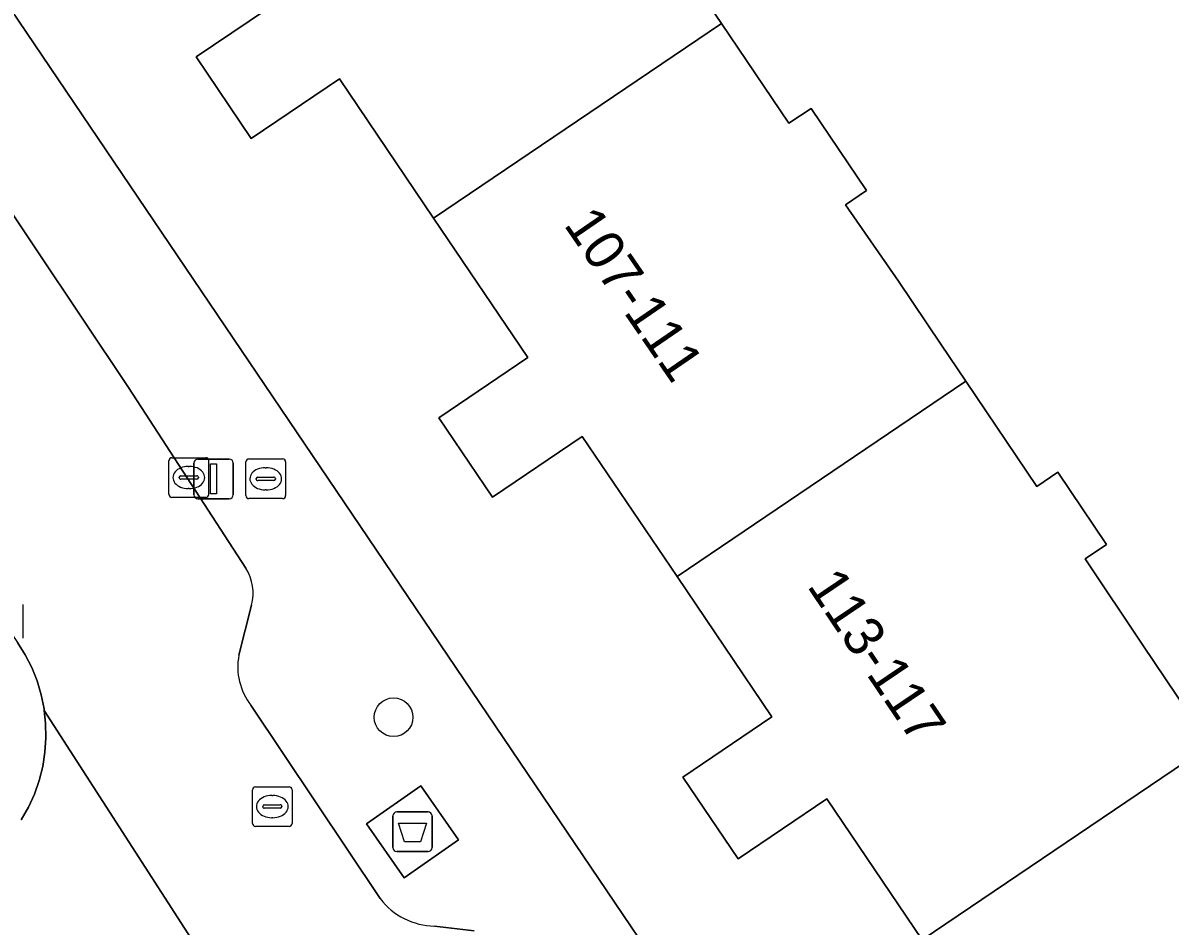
# Model space of a CAD drawing. Extents: x 159888 to 160761, y 384031 to 384750.
# Drawn here: x 160476.83 to 160505.78, y 384208.16 to 384230.94 of the extents above; entities that cross this region are included whole.
import ezdxf

# ---------------------------------------------------------------- set-up
doc = ezdxf.new("R2010")
doc.units = 0
for name, color, linetype in [('IMGEO_Afval_apart_plaats', 7, 'Continuous'), ('IMGEO_Boom', 7, 'Continuous'), ('IMGEO_Brandkraan', 7, 'Continuous'), ('IMGEO_Erf', 7, 'Continuous'), ('IMGEO_Kolk', 7, 'Continuous'), ('IMGEO_Lichtmast', 7, 'Continuous'), ('IMGEO_Pand', 7, 'Continuous'), ('IMGEO_Pand_nummerreeks', 7, 'Continuous'), ('IMGEO_Rijbaan_lokaal_open', 7, 'Continuous'), ('IMGEO_Rioolput', 7, 'Continuous'), ('IMGEO_Voetpad_gesloten', 7, 'Continuous'), ('IMGEO_Voetpad_open', 7, 'Continuous')]:
    doc.layers.add(name, color=color, linetype=linetype)

msp = doc.modelspace()

# ---------------------------------------------------------------- linework, layer by layer
at = {"layer": 'IMGEO_Afval_apart_plaats'}
for p, q in [((160486.168, 384210.136), (160486.168, 384210.936)), ((160486.168, 384210.936), (160486.168, 384210.136)), ((160486.268, 384211.036), (160487.058, 384211.036)), ((160487.058, 384211.036), (160486.268, 384211.036)), ((160487.158, 384210.936), (160487.158, 384210.136)), ((160487.158, 384210.136), (160487.158, 384210.936)), ((160487.058, 384210.036), (160486.268, 384210.036)), ((160486.268, 384210.036), (160487.058, 384210.036))]:
    msp.add_line(p, q, dxfattribs=at)
msp.add_lwpolyline([(160486.311, 384210.75), (160487.015, 384210.75), (160486.866, 384210.28), (160486.46, 384210.28), (160486.311, 384210.75)], dxfattribs=at)
for centre, start, end in [((160486.268, 384210.936), 90, 180), ((160486.268, 384210.936), 90, 180), ((160487.058, 384210.936), 0, 90), ((160487.058, 384210.936), 360, 90), ((160486.268, 384210.136), 180, 270), ((160486.268, 384210.136), 180, 270), ((160487.058, 384210.136), 270, 0), ((160487.058, 384210.136), 270, 0)]:
    msp.add_arc(centre, 0.1, start, end, dxfattribs=at)
at = {"layer": 'IMGEO_Boom'}
msp.add_circle((160486.186, 384213.425), 0.489, dxfattribs=at)
at = {"layer": 'IMGEO_Brandkraan'}
for p, q in [((160482.46, 384219.016), (160482.46, 384219.868)), ((160482.535, 384219.942), (160483.387, 384219.942)), ((160483.461, 384219.868), (160483.461, 384219.016)), ((160482.762, 384219.485), (160483.16, 384219.485)), ((160482.948, 384219.722), (160482.973, 384219.722)), ((160482.719, 384219.436), (160482.719, 384219.448)), ((160483.157, 384219.399), (160482.759, 384219.399)), ((160483.203, 384219.448), (160483.203, 384219.436)), ((160483.387, 384218.942), (160482.535, 384218.942)), ((160482.971, 384219.162), (160482.946, 384219.162))]:
    msp.add_line(p, q, dxfattribs=at)
for points in [[(160482.46, 384219.016), (160482.46, 384219.868)], [(160482.535, 384219.942), (160483.387, 384219.942)], [(160483.461, 384219.868), (160483.461, 384219.016)], [(160483.387, 384218.942), (160482.535, 384218.942)]]:
    msp.add_lwpolyline(points, dxfattribs=at)
for centre, radius, start, end in [((160482.537, 384219.866), 0.0765, 91.552, 178.448), ((160482.537, 384219.866), 0.0765, 91.552, 178.448), ((160483.385, 384219.866), 0.0765, 1.552, 88.448), ((160483.385, 384219.866), 0.0765, 1.552, 88.448), ((160482.759, 384219.445), 0.0403, 85.8775, 175.7526), ((160483.164, 384219.447), 0.0386, 1.7309, 96.639), ((160482.756, 384219.435), 0.0366, 178.938, 274.7102), ((160483.16, 384219.442), 0.043, 264.8664, 352.4533), ((160482.537, 384219.018), 0.0765, 181.552, 268.448), ((160482.537, 384219.018), 0.0765, 181.552, 268.448), ((160483.385, 384219.018), 0.0765, 271.552, 358.448), ((160483.385, 384219.018), 0.0765, 271.552, 358.448)]:
    msp.add_arc(centre, radius, start, end, dxfattribs=at)
for centre, major_axis, ratio, start_param, end_param in [((160482.947, 384219.442), (-0.387, 0.002), 0.722429, 4.712389, 7.853982), ((160482.972, 384219.442), (-0.39, 0.002), 0.717154, 1.570796, 4.712389)]:
    msp.add_ellipse(centre, major_axis=major_axis, ratio=ratio, start_param=start_param, end_param=end_param, dxfattribs=at)
at = {"layer": 'IMGEO_Erf'}
for points in [[(160463.867, 384250), (160500, 384196.578)], [(160492.715, 384233.511), (160494.461, 384230.928), (160496.164, 384228.411), (160496.721, 384228.787), (160498.12, 384226.718), (160497.591, 384226.351), (160498.927, 384224.424), (160500, 384222.837), (160500.631, 384221.901), (160502.417, 384219.25), (160502.946, 384219.608), (160504.179, 384217.784), (160503.637, 384217.422), (160505.091, 384215.245), (160506.796, 384212.725)], [(160499.527, 384207.807), (160497.118, 384211.369), (160494.88, 384209.855), (160493.487, 384211.914), (160495.735, 384213.434), (160493.342, 384216.973), (160490.949, 384220.511), (160488.679, 384218.976), (160487.325, 384220.978), (160489.574, 384222.499), (160487.196, 384226.015), (160484.818, 384229.531), (160482.595, 384228.028), (160481.204, 384230.085), (160483.446, 384231.601)]]:
    msp.add_lwpolyline(points, dxfattribs=at)
at = {"layer": 'IMGEO_Kolk'}
for p, q in [((160480.519, 384219.047), (160480.519, 384219.899)), ((160480.594, 384219.973), (160481.446, 384219.973)), ((160481.52, 384219.899), (160481.52, 384219.047)), ((160480.778, 384219.467), (160480.778, 384219.479)), ((160480.821, 384219.516), (160481.219, 384219.516)), ((160481.007, 384219.753), (160481.032, 384219.753)), ((160481.262, 384219.479), (160481.262, 384219.467)), ((160481.216, 384219.43), (160480.818, 384219.43)), ((160481.03, 384219.193), (160481.005, 384219.193)), ((160481.446, 384218.973), (160480.594, 384218.973)), ((160476.833, 384216.272), (160476.833, 384215.42))]:
    msp.add_line(p, q, dxfattribs=at)
for points in [[(160480.519, 384219.047), (160480.519, 384219.899)], [(160480.594, 384219.973), (160481.446, 384219.973)], [(160481.52, 384219.899), (160481.52, 384219.047)], [(160481.446, 384218.973), (160480.594, 384218.973)], [(160476.833, 384216.272), (160476.833, 384215.42)]]:
    msp.add_lwpolyline(points, dxfattribs=at)
for centre, radius, start, end in [((160480.596, 384219.897), 0.0765, 91.552, 178.448), ((160480.596, 384219.897), 0.0765, 91.552, 178.448), ((160481.444, 384219.897), 0.0765, 1.552, 88.448), ((160481.444, 384219.897), 0.0765, 1.552, 88.448), ((160480.818, 384219.476), 0.0403, 85.8775, 175.7526), ((160481.223, 384219.478), 0.0386, 1.7309, 96.639), ((160480.815, 384219.466), 0.0366, 178.938, 274.7102), ((160481.219, 384219.473), 0.043, 264.8664, 352.4533), ((160480.596, 384219.049), 0.0765, 181.552, 268.448), ((160480.596, 384219.049), 0.0765, 181.552, 268.448), ((160481.444, 384219.049), 0.0765, 271.552, 358.448), ((160481.444, 384219.049), 0.0765, 271.552, 358.448)]:
    msp.add_arc(centre, radius, start, end, dxfattribs=at)
for centre, major_axis, ratio, start_param, end_param in [((160481.006, 384219.473), (-0.387, 0.002), 0.722429, 4.712389, 7.853982), ((160481.031, 384219.473), (-0.39, 0.002), 0.717154, 1.570796, 4.712389)]:
    msp.add_ellipse(centre, major_axis=major_axis, ratio=ratio, start_param=start_param, end_param=end_param, dxfattribs=at)
at = {"layer": 'IMGEO_Lichtmast'}
for p, q in [((160481.15, 384219.04), (160481.15, 384219.84)), ((160481.15, 384219.84), (160481.15, 384219.04)), ((160481.25, 384219.94), (160482.04, 384219.94)), ((160482.04, 384219.94), (160481.25, 384219.94)), ((160482.14, 384219.84), (160482.14, 384219.04)), ((160482.14, 384219.04), (160482.14, 384219.84)), ((160482.04, 384218.94), (160481.25, 384218.94)), ((160481.25, 384218.94), (160482.04, 384218.94))]:
    msp.add_line(p, q, dxfattribs=at)
msp.add_lwpolyline([(160481.57, 384219.815), (160481.72, 384219.815), (160481.72, 384219.065), (160481.57, 384219.065), (160481.57, 384219.815)], dxfattribs=at)
for centre, start, end in [((160481.25, 384219.84), 90, 180), ((160481.25, 384219.84), 90, 180), ((160482.04, 384219.84), 0, 90), ((160482.04, 384219.84), 360, 90), ((160481.25, 384219.04), 180, 270), ((160481.25, 384219.04), 180, 270), ((160482.04, 384219.04), 270, 0), ((160482.04, 384219.04), 270, 0)]:
    msp.add_arc(centre, 0.1, start, end, dxfattribs=at)
at = {"layer": 'IMGEO_Pand'}
for points in [[(160488.292, 384240.07), (160481.037, 384235.163), (160483.446, 384231.601), (160481.204, 384230.085), (160482.595, 384228.028), (160484.818, 384229.531), (160487.196, 384226.015), (160494.461, 384230.928), (160492.715, 384233.511), (160491.345, 384235.546), (160491.877, 384235.904), (160490.53, 384237.895), (160490.004, 384237.539)], [(160494.461, 384230.928), (160487.196, 384226.015), (160489.574, 384222.499), (160487.325, 384220.978), (160488.679, 384218.976), (160490.949, 384220.511), (160493.342, 384216.973), (160500.631, 384221.901), (160500, 384222.837), (160498.927, 384224.424), (160497.591, 384226.351), (160498.12, 384226.718), (160496.721, 384228.787), (160496.164, 384228.411)], [(160500.631, 384221.901), (160493.342, 384216.973), (160495.735, 384213.434), (160493.487, 384211.914), (160494.88, 384209.855), (160497.118, 384211.369), (160499.527, 384207.807), (160506.796, 384212.725), (160505.091, 384215.245), (160503.637, 384217.422), (160504.179, 384217.784), (160502.946, 384219.608), (160502.417, 384219.25)], [(160510.84, 384205.909), (160511.753, 384206.604), (160509.1, 384210.528), (160508.539, 384210.148), (160506.796, 384212.725), (160499.527, 384207.807), (160499.995, 384207.116), (160501.96, 384204.231), (160500, 384202.907), (160499.742, 384202.732), (160500, 384202.348), (160501.003, 384200.844), (160503.249, 384202.298), (160505.731, 384198.646), (160505.883, 384198.422), (160506.276, 384198.688), (160506.138, 384198.891), (160510.28, 384201.693), (160512.14, 384202.951), (160512.409, 384202.82), (160512.758, 384203.056), (160512.59, 384203.306)]]:
    msp.add_lwpolyline(points, close=True, dxfattribs=at)
at = {"layer": 'IMGEO_Rijbaan_lokaal_open'}
for points in [[(160482.459, 384217.19), (160479.496, 384221.749), (160475.984, 384226.996), (160471.895, 384233.016), (160469.592, 384236.438), (160463.845, 384244.806), (160460.293, 384250), (160459.062, 384251.8), (160454.397, 384258.743), (160452.84, 384261.021), (160446.785, 384269.99), (160433.084, 384290.172), (160431.13, 384293.34), (160428.629, 384297.152), (160428.531, 384297.088)], [(160446.201, 384260.194), (160453.631, 384249.222), (160476.697, 384215.312), (160476.89, 384215.003), (160477.055, 384214.679), (160477.189, 384214.34), (160477.293, 384213.991), (160477.366, 384213.634), (160477.37, 384213.596), (160483.05, 384204.786), (160483.161, 384204.745), (160483.396, 384204.636), (160483.62, 384204.507), (160483.831, 384204.358), (160484.029, 384204.191), (160484.21, 384204.007), (160484.375, 384203.808), (160497.404, 384184.565)], [(160482.283, 384214.992), (160482.601, 384216.251)], [(160485.851, 384208.848), (160482.585, 384213.729)], [(160479.56, 384204.703), (160479.676, 384204.79), (160479.821, 384204.883), (160479.975, 384204.961), (160480.134, 384205.026), (160480.299, 384205.076), (160480.468, 384205.112), (160480.639, 384205.132), (160480.811, 384205.137), (160480.983, 384205.126), (160481.722, 384205.092), (160482.401, 384204.969), (160483, 384204.805), (160483.05, 384204.786), (160477.37, 384213.596), (160477.406, 384213.272), (160477.414, 384212.908), (160477.389, 384212.545), (160477.332, 384212.185), (160477.243, 384211.832), (160477.122, 384211.488), (160476.972, 384211.156), (160476.792, 384210.839)], [(160488.221, 384208.033), (160487.222, 384208.157)]]:
    msp.add_lwpolyline(points, dxfattribs=at)
for centre, radius, start, end in [((160481.455, 384216.558), 1.187, 345.0122, 32.1866), ((160483.838, 384214.696), 1.583, 169.2267, 217.6686), ((160487.248, 384209.915), 1.758, 217.3645, 269.1382)]:
    msp.add_arc(centre, radius, start, end, dxfattribs=at)
at = {"layer": 'IMGEO_Rioolput'}
for p, q in [((160482.7, 384211.671), (160483.552, 384211.671)), ((160482.625, 384210.745), (160482.625, 384211.597)), ((160483.113, 384211.451), (160483.138, 384211.451)), ((160483.626, 384211.597), (160483.626, 384210.745)), ((160482.884, 384211.165), (160482.884, 384211.177)), ((160483.322, 384211.128), (160482.924, 384211.128)), ((160482.927, 384211.214), (160483.325, 384211.214)), ((160483.368, 384211.177), (160483.368, 384211.165)), ((160483.136, 384210.891), (160483.111, 384210.891)), ((160483.552, 384210.671), (160482.7, 384210.671))]:
    msp.add_line(p, q, dxfattribs=at)
for points in [[(160482.7, 384211.671), (160483.552, 384211.671)], [(160482.625, 384210.745), (160482.625, 384211.597)], [(160483.626, 384211.597), (160483.626, 384210.745)], [(160483.552, 384210.671), (160482.7, 384210.671)]]:
    msp.add_lwpolyline(points, dxfattribs=at)
for centre, radius, start, end in [((160482.702, 384211.595), 0.0765, 91.552, 178.448), ((160482.702, 384211.595), 0.0765, 91.552, 178.448), ((160483.55, 384211.595), 0.0765, 1.552, 88.448), ((160483.55, 384211.595), 0.0765, 1.552, 88.448), ((160482.924, 384211.174), 0.0403, 85.8775, 175.7526), ((160482.921, 384211.164), 0.0366, 178.938, 274.7102), ((160483.325, 384211.171), 0.043, 264.8664, 352.4533), ((160483.329, 384211.176), 0.0386, 1.7309, 96.639), ((160482.702, 384210.747), 0.0765, 181.552, 268.448), ((160482.702, 384210.747), 0.0765, 181.552, 268.448), ((160483.55, 384210.747), 0.0765, 271.552, 358.448), ((160483.55, 384210.747), 0.0765, 271.552, 358.448)]:
    msp.add_arc(centre, radius, start, end, dxfattribs=at)
for centre, major_axis, ratio, start_param, end_param in [((160483.112, 384211.171), (-0.387, 0.002), 0.722429, 4.712389, 7.853982), ((160483.137, 384211.171), (-0.39, 0.002), 0.717154, 1.570796, 4.712389)]:
    msp.add_ellipse(centre, major_axis=major_axis, ratio=ratio, start_param=start_param, end_param=end_param, dxfattribs=at)
at = {"layer": 'IMGEO_Voetpad_gesloten'}
msp.add_lwpolyline([(160486.876, 384211.697), (160485.5, 384210.736), (160486.451, 384209.375), (160487.827, 384210.336)], close=True, dxfattribs=at)
at = {"layer": 'IMGEO_Voetpad_open'}
for points in [[(160454.397, 384258.743), (160459.062, 384251.8), (160460.293, 384250), (160463.845, 384244.806), (160469.592, 384236.438), (160471.895, 384233.016), (160475.984, 384226.996), (160479.496, 384221.749), (160482.459, 384217.19)], [(160505.914, 384187.834), (160501.631, 384194.166), (160500.839, 384195.337), (160500, 384196.578), (160463.867, 384250)], [(160482.601, 384216.251), (160482.283, 384214.992)], [(160476.792, 384210.839), (160476.972, 384211.156), (160477.122, 384211.488), (160477.243, 384211.832), (160477.332, 384212.185), (160477.389, 384212.545), (160477.414, 384212.908), (160477.406, 384213.272), (160477.37, 384213.596), (160477.366, 384213.634), (160477.293, 384213.991), (160477.189, 384214.34), (160477.055, 384214.679), (160476.89, 384215.003), (160476.697, 384215.312)], [(160482.585, 384213.729), (160485.851, 384208.848)], [(160487.222, 384208.157), (160488.221, 384208.033)]]:
    msp.add_lwpolyline(points, dxfattribs=at)
msp.add_lwpolyline([(160487.827, 384210.336), (160486.451, 384209.375), (160485.5, 384210.736), (160486.876, 384211.697)], close=True, dxfattribs=at)
for centre, radius, start, end in [((160481.455, 384216.558), 1.187, 345.0122, 32.1866), ((160483.838, 384214.696), 1.583, 169.2267, 217.6686), ((160487.248, 384209.915), 1.758, 217.3645, 269.1382)]:
    msp.add_arc(centre, radius, start, end, dxfattribs=at)

# ---------------------------------------------------------------- texts
at = {"layer": 'IMGEO_Pand_nummerreeks'}
for s, rotation, p in [('107-111', 304.4346, (160490.464, 384225.853)), ('113-117', 304.022, (160496.603, 384216.737))]:
    msp.add_text(s, height=1, rotation=rotation, dxfattribs=at).set_placement(p)

doc.saveas('drawing.dxf')
